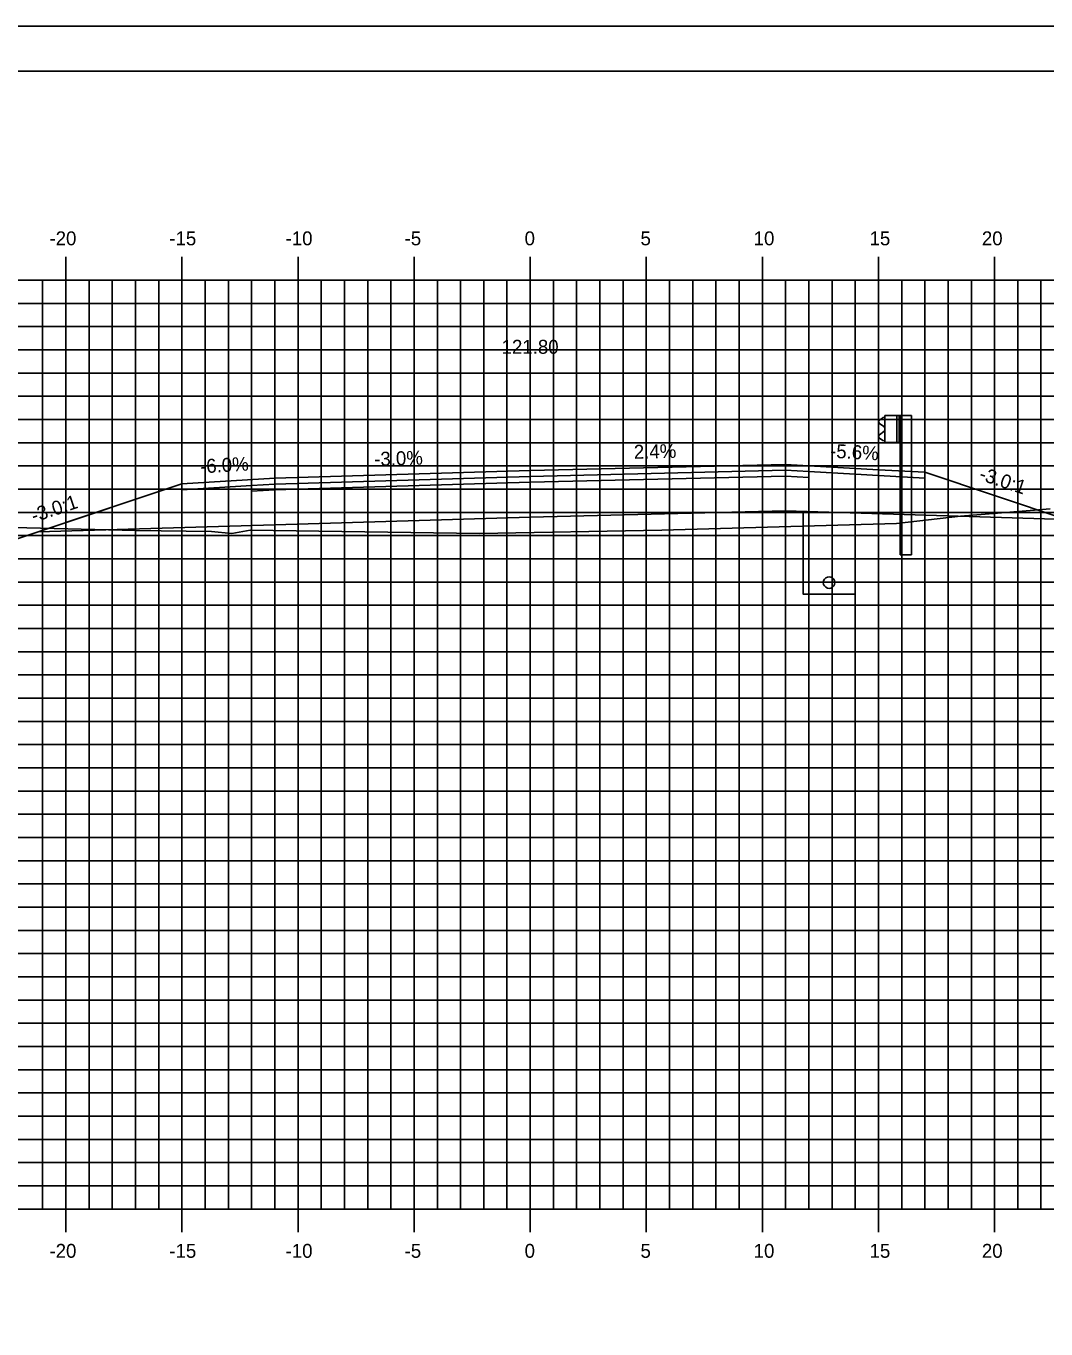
# Model space of a CAD drawing. Extents: x 850598 to 870284, y 366541 to 366651.
# Drawn here: x 861273.5 to 861317.4, y 366595.1 to 366651.2 of the extents above; entities that cross this region are included whole.
import ezdxf

# ---------------------------------------------------------------- set-up
doc = ezdxf.new("R2010")
doc.units = 0
for name, color, linetype in [('ANNOTATION', 7, 'Continuous'), ('BORDER', 7, 'Continuous'), ('D_Drainage_Underdrain', 7, 'Continuous'), ('D_Drainage_Underdrain_06in', 7, 'Continuous'), ('D_Guardrail_Beam_Rt', 7, 'Continuous'), ('D_Roadway_Centerline', 7, 'Continuous'), ('D_Roadway_Centerline_Text', 7, 'Continuous'), ('D_Roadway_Edge_Shoulder', 7, 'Continuous'), ('D_Roadway_Edge_TW', 7, 'Continuous'), ('D_Roadway_Pavement', 7, 'Continuous'), ('D_Roadway_SlopeLines', 7, 'Continuous'), ('D_Roadway_SubGrade', 7, 'Continuous'), ('H_V ANNOTATION', 7, 'Continuous'), ('MAJOR', 7, 'Continuous'), ('MINOR', 7, 'Continuous'), ('PLOT BOUNDARY', 7, 'Continuous'), ('S_Roadway_Centerline', 7, 'Continuous')]:
    doc.layers.add(name, color=color, linetype=linetype)

msp = doc.modelspace()

# ---------------------------------------------------------------- linework, layer by layer
at = {"layer": 'BORDER'}
msp.add_line((861410.211, 366649.225), (861250.211, 366649.225), dxfattribs=at)
at = {"layer": 'D_Drainage_Underdrain'}
msp.add_lwpolyline([(861309.211, 366630.204), (861309.211, 366626.703), (861306.961, 366626.703), (861306.961, 366630.249)], close=True, dxfattribs=at)
at = {"layer": 'D_Drainage_Underdrain_06in'}
msp.add_lwpolyline([(861308.086, 366627.453), (861308.009, 366627.441), (861307.939, 366627.406), (861307.884, 366627.35), (861307.848, 366627.281), (861307.836, 366627.203), (861307.848, 366627.126), (861307.884, 366627.056), (861307.939, 366627.001), (861308.009, 366626.965), (861308.086, 366626.953), (861308.163, 366626.965), (861308.233, 366627.001), (861308.288, 366627.056), (861308.324, 366627.126), (861308.336, 366627.203), (861308.324, 366627.281), (861308.288, 366627.35), (861308.233, 366627.406), (861308.163, 366627.441)], close=True, dxfattribs=at)
at = {"layer": 'D_Guardrail_Beam_Rt'}
for p, q in [((861310.392, 366634.301), (861310.249, 366634.201)), ((861310.249, 366634.058), (861310.444, 366633.922)), ((861310.482, 366634.321), (861310.409, 366634.308)), ((861310.482, 366634.395), (861311.169, 366634.395)), ((861310.482, 366633.228), (861310.482, 366634.395)), ((861311.003, 366634.395), (861311.003, 366633.228)), ((861311.107, 366634.395), (861311.107, 366633.228)), ((861311.169, 366634.395), (861311.64, 366634.395)), ((861311.169, 366634.395), (861311.169, 366633.228)), ((861311.64, 366634.395), (861311.64, 366628.395)), ((861310.444, 366633.702), (861310.249, 366633.566)), ((861310.249, 366633.423), (861310.392, 366633.323)), ((861310.478, 366633.857), (861310.478, 366633.766)), ((861310.409, 366633.316), (861310.482, 366633.303)), ((861311.169, 366633.228), (861310.482, 366633.228)), ((861311.149, 366628.395), (861311.149, 366633.228)), ((861311.149, 366628.395), (861311.64, 366628.395))]:
    msp.add_line(p, q, dxfattribs=at)
for centre, major_axis, start_param, end_param in [((861310.299, 366634.129), (-0.0877, 0), 5.323254, 7.243116), ((861310.416, 366634.267), (-0.0417, 0), 4.886922, 5.323254), ((861310.399, 366633.857), (0.0789, 0), 0, 0.959931), ((861310.299, 366633.494), (-0.0877, 0), 5.323254, 7.243116), ((861310.399, 366633.766), (0.0789, 0), 5.323254, 6.283185), ((861310.416, 366633.357), (-0.0417, 0), 0.959931, 1.396263)]:
    msp.add_ellipse(centre, major_axis=major_axis, ratio=0.995501, start_param=start_param, end_param=end_param, dxfattribs=at)
at = {"layer": 'D_Roadway_Centerline'}
msp.add_lwpolyline([(861265.002, 366629.771), (861266.002, 366629.688), (861267.002, 366629.485), (861268.002, 366629.164), (861270.211, 366628.118), (861274.013, 366629.386), (861280.211, 366631.452), (861284.211, 366631.692), (861295.211, 366632.022), (861306.211, 366632.286), (861310.211, 366632.062), (861312.211, 366631.95), (861318.29, 366629.923), (861360.628, 366618.225), (861372.482, 366614.95), (861382.344, 366612.225), (861386.344, 366612.225)], dxfattribs=at)
at = {"layer": 'D_Roadway_Edge_Shoulder'}
for points in [[(861306.211, 366632.286), (861310.211, 366632.062), (861310.211, 366632.062), (861312.211, 366631.95), (861312.211, 366631.7), (861307.211, 366631.98), (861306.211, 366632.036)], [(861284.211, 366631.692), (861280.211, 366631.452), (861280.211, 366631.202), (861283.211, 366631.382), (861284.211, 366631.442)]]:
    msp.add_lwpolyline(points, close=True, dxfattribs=at)
at = {"layer": 'D_Roadway_Edge_TW'}
msp.add_lwpolyline([(861284.211, 366631.442), (861284.211, 366631.692), (861295.211, 366632.022), (861306.211, 366632.286), (861306.211, 366632.036), (861295.211, 366631.772)], close=True, dxfattribs=at)
at = {"layer": 'D_Roadway_Pavement'}
for points in [[(861284.211, 366631.192), (861284.211, 366631.442), (861295.211, 366631.772), (861306.211, 366632.036), (861306.211, 366631.786), (861295.211, 366631.522)], [(861306.211, 366632.036), (861307.211, 366631.98), (861307.211, 366631.73), (861306.211, 366631.786)], [(861284.211, 366631.442), (861283.211, 366631.382), (861283.211, 366631.132), (861284.211, 366631.192)]]:
    msp.add_lwpolyline(points, close=True, dxfattribs=at)
at = {"layer": 'D_Roadway_SlopeLines'}
msp.add_lwpolyline([(861284.211, 366631.692), (861280.211, 366631.452), (861270.211, 366628.118)], dxfattribs=at)
at = {"layer": 'D_Roadway_SubGrade'}
for points in [[(861284.211, 366629.692), (861284.211, 366631.192), (861295.211, 366631.522), (861306.211, 366631.786), (861306.211, 366630.286), (861295.211, 366630.022)], [(861306.211, 366631.786), (861307.211, 366631.73), (861307.211, 366631.98), (861312.211, 366631.7), (861312.211, 366631.95), (861318.29, 366629.923), (861306.211, 366630.286)], [(861284.211, 366631.192), (861283.211, 366631.132), (861283.211, 366631.382), (861280.211, 366631.202), (861280.211, 366631.452), (861274.013, 366629.386), (861284.211, 366629.692)]]:
    msp.add_lwpolyline(points, close=True, dxfattribs=at)
at = {"layer": 'MAJOR'}
for p, q in [((861275.211, 366641.227), (861275.211, 366640.225)), ((861275.211, 366641.227), (861275.211, 366640.225)), ((861280.211, 366641.227), (861280.211, 366640.225)), ((861280.211, 366641.227), (861280.211, 366640.225)), ((861285.211, 366641.227), (861285.211, 366640.225)), ((861285.211, 366641.227), (861285.211, 366640.225)), ((861290.211, 366641.227), (861290.211, 366640.225)), ((861290.211, 366641.227), (861290.211, 366640.225)), ((861295.211, 366641.227), (861295.211, 366640.225)), ((861295.211, 366641.227), (861295.211, 366640.225)), ((861300.211, 366641.227), (861300.211, 366640.225)), ((861300.211, 366641.227), (861300.211, 366640.225)), ((861305.211, 366641.227), (861305.211, 366640.225)), ((861305.211, 366641.227), (861305.211, 366640.225)), ((861310.211, 366641.227), (861310.211, 366640.225)), ((861310.211, 366641.227), (861310.211, 366640.225)), ((861315.211, 366641.227), (861315.211, 366640.225)), ((861315.211, 366641.227), (861315.211, 366640.225)), ((861255.211, 366640.225), (861395.211, 366640.225)), ((861255.211, 366640.225), (861395.211, 366640.225)), ((861255.211, 366640.225), (861395.211, 366640.225)), ((861255.211, 366640.225), (861395.211, 366640.225)), ((861275.211, 366600.225), (861275.211, 366640.225)), ((861275.211, 366600.225), (861275.211, 366640.225)), ((861280.211, 366600.225), (861280.211, 366640.225)), ((861280.211, 366600.225), (861280.211, 366640.225)), ((861285.211, 366600.225), (861285.211, 366640.225)), ((861285.211, 366600.225), (861285.211, 366640.225)), ((861290.211, 366600.225), (861290.211, 366640.225)), ((861290.211, 366600.225), (861290.211, 366640.225)), ((861295.211, 366600.225), (861295.211, 366640.225)), ((861295.211, 366600.225), (861295.211, 366640.225)), ((861300.211, 366600.225), (861300.211, 366640.225)), ((861300.211, 366600.225), (861300.211, 366640.225)), ((861305.211, 366600.225), (861305.211, 366640.225)), ((861305.211, 366600.225), (861305.211, 366640.225)), ((861310.211, 366600.225), (861310.211, 366640.225)), ((861310.211, 366600.225), (861310.211, 366640.225)), ((861315.211, 366600.225), (861315.211, 366640.225)), ((861315.211, 366600.225), (861315.211, 366640.225)), ((861255.211, 366635.225), (861395.211, 366635.225)), ((861255.211, 366635.225), (861395.211, 366635.225)), ((861255.211, 366630.225), (861395.211, 366630.225)), ((861255.211, 366630.225), (861395.211, 366630.225)), ((861255.211, 366625.225), (861395.211, 366625.225)), ((861255.211, 366625.225), (861395.211, 366625.225)), ((861255.211, 366620.225), (861395.211, 366620.225)), ((861255.211, 366620.225), (861395.211, 366620.225)), ((861255.211, 366615.225), (861395.211, 366615.225)), ((861255.211, 366615.225), (861395.211, 366615.225)), ((861255.211, 366610.225), (861395.211, 366610.225)), ((861255.211, 366610.225), (861395.211, 366610.225)), ((861255.211, 366605.225), (861395.211, 366605.225)), ((861255.211, 366605.225), (861395.211, 366605.225)), ((861255.211, 366600.225), (861395.211, 366600.225)), ((861255.211, 366600.225), (861395.211, 366600.225)), ((861255.211, 366600.225), (861395.211, 366600.225)), ((861255.211, 366600.225), (861395.211, 366600.225)), ((861275.211, 366599.223), (861275.211, 366600.225)), ((861275.211, 366599.223), (861275.211, 366600.225)), ((861280.211, 366599.223), (861280.211, 366600.225)), ((861280.211, 366599.223), (861280.211, 366600.225)), ((861285.211, 366599.223), (861285.211, 366600.225)), ((861285.211, 366599.223), (861285.211, 366600.225)), ((861290.211, 366599.223), (861290.211, 366600.225)), ((861290.211, 366599.223), (861290.211, 366600.225)), ((861295.211, 366599.223), (861295.211, 366600.225)), ((861295.211, 366599.223), (861295.211, 366600.225)), ((861300.211, 366599.223), (861300.211, 366600.225)), ((861300.211, 366599.223), (861300.211, 366600.225)), ((861305.211, 366599.223), (861305.211, 366600.225)), ((861305.211, 366599.223), (861305.211, 366600.225)), ((861310.211, 366599.223), (861310.211, 366600.225)), ((861310.211, 366599.223), (861310.211, 366600.225)), ((861315.211, 366599.223), (861315.211, 366600.225)), ((861315.211, 366599.223), (861315.211, 366600.225))]:
    msp.add_line(p, q, dxfattribs=at)
at = {"layer": 'MINOR'}
for p, q in [((861274.211, 366600.225), (861274.211, 366640.225)), ((861274.211, 366600.225), (861274.211, 366640.225)), ((861276.211, 366600.225), (861276.211, 366640.225)), ((861276.211, 366600.225), (861276.211, 366640.225)), ((861277.211, 366600.225), (861277.211, 366640.225)), ((861277.211, 366600.225), (861277.211, 366640.225)), ((861278.211, 366600.225), (861278.211, 366640.225)), ((861278.211, 366600.225), (861278.211, 366640.225)), ((861279.211, 366600.225), (861279.211, 366640.225)), ((861279.211, 366600.225), (861279.211, 366640.225)), ((861281.211, 366600.225), (861281.211, 366640.225)), ((861281.211, 366600.225), (861281.211, 366640.225)), ((861282.211, 366600.225), (861282.211, 366640.225)), ((861282.211, 366600.225), (861282.211, 366640.225)), ((861283.211, 366600.225), (861283.211, 366640.225)), ((861283.211, 366600.225), (861283.211, 366640.225)), ((861284.211, 366600.225), (861284.211, 366640.225)), ((861284.211, 366600.225), (861284.211, 366640.225)), ((861286.211, 366600.225), (861286.211, 366640.225)), ((861286.211, 366600.225), (861286.211, 366640.225)), ((861287.211, 366600.225), (861287.211, 366640.225)), ((861287.211, 366600.225), (861287.211, 366640.225)), ((861288.211, 366600.225), (861288.211, 366640.225)), ((861288.211, 366600.225), (861288.211, 366640.225)), ((861289.211, 366600.225), (861289.211, 366640.225)), ((861289.211, 366600.225), (861289.211, 366640.225)), ((861291.211, 366600.225), (861291.211, 366640.225)), ((861291.211, 366600.225), (861291.211, 366640.225)), ((861292.211, 366600.225), (861292.211, 366640.225)), ((861292.211, 366600.225), (861292.211, 366640.225)), ((861293.211, 366600.225), (861293.211, 366640.225)), ((861293.211, 366600.225), (861293.211, 366640.225)), ((861294.211, 366600.225), (861294.211, 366640.225)), ((861294.211, 366600.225), (861294.211, 366640.225)), ((861296.211, 366600.225), (861296.211, 366640.225)), ((861296.211, 366600.225), (861296.211, 366640.225)), ((861297.211, 366600.225), (861297.211, 366640.225)), ((861297.211, 366600.225), (861297.211, 366640.225)), ((861298.211, 366600.225), (861298.211, 366640.225)), ((861298.211, 366600.225), (861298.211, 366640.225)), ((861299.211, 366600.225), (861299.211, 366640.225)), ((861299.211, 366600.225), (861299.211, 366640.225)), ((861301.211, 366600.225), (861301.211, 366640.225)), ((861301.211, 366600.225), (861301.211, 366640.225)), ((861302.211, 366600.225), (861302.211, 366640.225)), ((861302.211, 366600.225), (861302.211, 366640.225)), ((861303.211, 366600.225), (861303.211, 366640.225)), ((861303.211, 366600.225), (861303.211, 366640.225)), ((861304.211, 366600.225), (861304.211, 366640.225)), ((861304.211, 366600.225), (861304.211, 366640.225)), ((861306.211, 366600.225), (861306.211, 366640.225)), ((861306.211, 366600.225), (861306.211, 366640.225)), ((861307.211, 366600.225), (861307.211, 366640.225)), ((861307.211, 366600.225), (861307.211, 366640.225)), ((861308.211, 366600.225), (861308.211, 366640.225)), ((861308.211, 366600.225), (861308.211, 366640.225)), ((861309.211, 366600.225), (861309.211, 366640.225)), ((861309.211, 366600.225), (861309.211, 366640.225)), ((861311.211, 366600.225), (861311.211, 366640.225)), ((861311.211, 366600.225), (861311.211, 366640.225)), ((861312.211, 366600.225), (861312.211, 366640.225)), ((861312.211, 366600.225), (861312.211, 366640.225)), ((861313.211, 366600.225), (861313.211, 366640.225)), ((861313.211, 366600.225), (861313.211, 366640.225)), ((861314.211, 366600.225), (861314.211, 366640.225)), ((861314.211, 366600.225), (861314.211, 366640.225)), ((861316.211, 366600.225), (861316.211, 366640.225)), ((861316.211, 366600.225), (861316.211, 366640.225)), ((861317.211, 366600.225), (861317.211, 366640.225)), ((861317.211, 366600.225), (861317.211, 366640.225)), ((861255.211, 366639.225), (861395.211, 366639.225)), ((861255.211, 366639.225), (861395.211, 366639.225)), ((861255.211, 366638.225), (861395.211, 366638.225)), ((861255.211, 366638.225), (861395.211, 366638.225)), ((861255.211, 366637.225), (861395.211, 366637.225)), ((861255.211, 366637.225), (861395.211, 366637.225)), ((861255.211, 366636.225), (861395.211, 366636.225)), ((861255.211, 366636.225), (861395.211, 366636.225)), ((861255.211, 366634.225), (861395.211, 366634.225)), ((861255.211, 366634.225), (861395.211, 366634.225)), ((861255.211, 366633.225), (861395.211, 366633.225)), ((861255.211, 366633.225), (861395.211, 366633.225)), ((861255.211, 366632.225), (861395.211, 366632.225)), ((861255.211, 366632.225), (861395.211, 366632.225)), ((861255.211, 366631.225), (861395.211, 366631.225)), ((861255.211, 366631.225), (861395.211, 366631.225)), ((861255.211, 366629.225), (861395.211, 366629.225)), ((861255.211, 366629.225), (861395.211, 366629.225)), ((861255.211, 366628.225), (861395.211, 366628.225)), ((861255.211, 366628.225), (861395.211, 366628.225)), ((861255.211, 366627.225), (861395.211, 366627.225)), ((861255.211, 366627.225), (861395.211, 366627.225)), ((861255.211, 366626.225), (861395.211, 366626.225)), ((861255.211, 366626.225), (861395.211, 366626.225)), ((861255.211, 366624.225), (861395.211, 366624.225)), ((861255.211, 366624.225), (861395.211, 366624.225)), ((861255.211, 366623.225), (861395.211, 366623.225)), ((861255.211, 366623.225), (861395.211, 366623.225)), ((861255.211, 366622.225), (861395.211, 366622.225)), ((861255.211, 366622.225), (861395.211, 366622.225)), ((861255.211, 366621.225), (861395.211, 366621.225)), ((861255.211, 366621.225), (861395.211, 366621.225)), ((861255.211, 366619.225), (861395.211, 366619.225)), ((861255.211, 366619.225), (861395.211, 366619.225)), ((861255.211, 366618.225), (861395.211, 366618.225)), ((861255.211, 366618.225), (861395.211, 366618.225)), ((861255.211, 366617.225), (861395.211, 366617.225)), ((861255.211, 366617.225), (861395.211, 366617.225)), ((861255.211, 366616.225), (861395.211, 366616.225)), ((861255.211, 366616.225), (861395.211, 366616.225)), ((861255.211, 366614.225), (861395.211, 366614.225)), ((861255.211, 366614.225), (861395.211, 366614.225)), ((861255.211, 366613.225), (861395.211, 366613.225)), ((861255.211, 366613.225), (861395.211, 366613.225)), ((861255.211, 366612.225), (861395.211, 366612.225)), ((861255.211, 366612.225), (861395.211, 366612.225)), ((861255.211, 366611.225), (861395.211, 366611.225)), ((861255.211, 366611.225), (861395.211, 366611.225)), ((861255.211, 366609.225), (861395.211, 366609.225)), ((861255.211, 366609.225), (861395.211, 366609.225)), ((861255.211, 366608.225), (861395.211, 366608.225)), ((861255.211, 366608.225), (861395.211, 366608.225)), ((861255.211, 366607.225), (861395.211, 366607.225)), ((861255.211, 366607.225), (861395.211, 366607.225)), ((861255.211, 366606.225), (861395.211, 366606.225)), ((861255.211, 366606.225), (861395.211, 366606.225)), ((861255.211, 366604.225), (861395.211, 366604.225)), ((861255.211, 366604.225), (861395.211, 366604.225)), ((861255.211, 366603.225), (861395.211, 366603.225)), ((861255.211, 366603.225), (861395.211, 366603.225)), ((861255.211, 366602.225), (861395.211, 366602.225)), ((861255.211, 366602.225), (861395.211, 366602.225)), ((861255.211, 366601.225), (861395.211, 366601.225)), ((861255.211, 366601.225), (861395.211, 366601.225))]:
    msp.add_line(p, q, dxfattribs=at)
at = {"layer": 'PLOT BOUNDARY'}
msp.add_lwpolyline([(861242.118, 366541.166), (861412.118, 366541.166), (861412.118, 366651.166), (861242.118, 366651.166)], close=True, dxfattribs=at)
at = {"layer": 'S_Roadway_Centerline'}
msp.add_lwpolyline([(861255.211, 366630.218), (861263.544, 366629.807), (861278.23, 366629.451), (861281.478, 366629.401), (861282.353, 366629.32), (861283.156, 366629.452), (861293.02, 366629.317), (861300.879, 366629.46), (861310.983, 366629.74), (861313.744, 366630.055), (861317.099, 366630.335), (861317.599, 366630.381)], dxfattribs=at)

# ---------------------------------------------------------------- texts
at = {"layer": 'ANNOTATION'}
for s, rotation, p in [('-3.0%', 1.7184, (861288.499, 366632.221)), ('2.4%', 1.3748, (861299.681, 366632.529)), ('-5.6%', 356.7948, (861308.113, 366632.581)), ('-6.0%', 3.4336, (861281.008, 366631.901)), ('-3.0:1', 341.5651, (861314.505, 366631.639)), ('-3.0:1', 18.4348, (861273.832, 366629.78))]:
    msp.add_text(s, height=0.6, rotation=rotation, dxfattribs=at).set_placement(p)
at = {"layer": 'D_Roadway_Centerline'}
for s, p in [('C', (861295.206, 366632.022)), ('C', (861295.206, 366632.022)), ('L', (861295.211, 366632.014)), ('L', (861295.211, 366632.014))]:
    msp.add_text(s, height=0.0146, dxfattribs=at).set_placement(p)
at = {"layer": 'D_Roadway_Centerline_Text'}
msp.add_text('121.80', height=0.6, dxfattribs=at).set_placement((861293.98, 366637.054))
at = {"layer": 'H_V ANNOTATION'}
for s, p in [('-20', (861274.505, 366641.725)), ('-10', (861284.676, 366641.725)), ('0', (861294.97, 366641.725)), ('10', (861304.836, 366641.725)), ('20', (861314.665, 366641.725)), ('-15', (861279.668, 366641.725)), ('-5', (861289.802, 366641.725)), ('5', (861299.962, 366641.725)), ('15', (861309.828, 366641.725)), ('-20', (861274.505, 366598.125)), ('-15', (861279.668, 366598.125)), ('-10', (861284.676, 366598.125)), ('-5', (861289.802, 366598.125)), ('0', (861294.97, 366598.125)), ('5', (861299.962, 366598.125)), ('10', (861304.836, 366598.125)), ('15', (861309.828, 366598.125)), ('20', (861314.665, 366598.125))]:
    msp.add_text(s, height=0.6, dxfattribs=at).set_placement(p)

doc.saveas('drawing.dxf')
